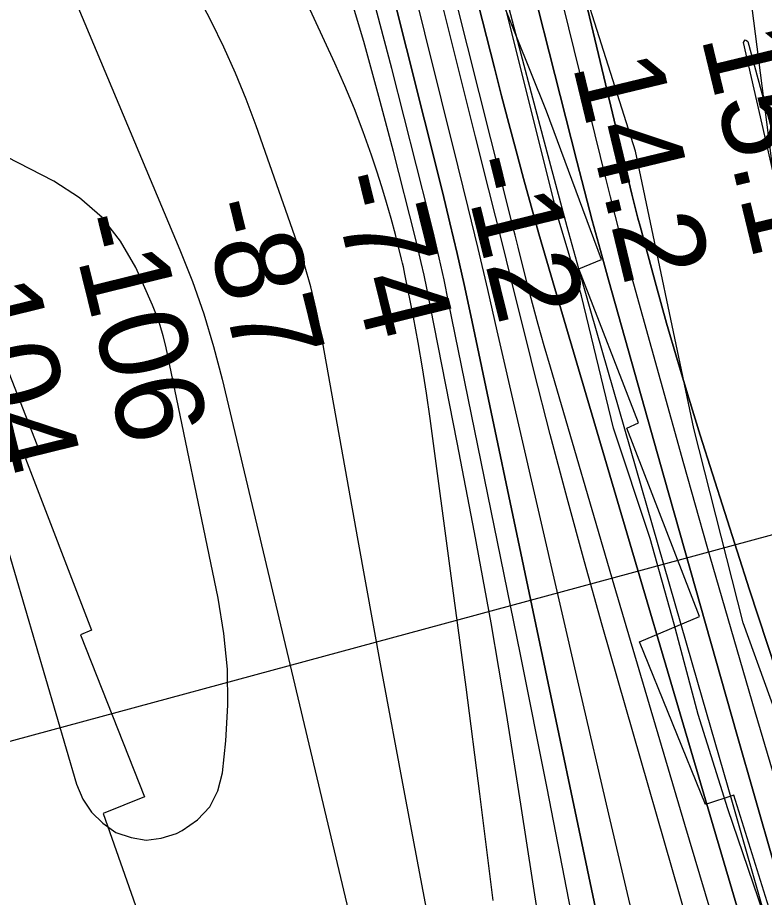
# Model space of a CAD drawing. Extents: x 3625074 to 3663148, y 511451 to 537151.
# Drawn here: x 3633772 to 3634340, y 525398 to 526067 of the extents above; entities that cross this region are included whole.
import ezdxf

# ---------------------------------------------------------------- set-up
doc = ezdxf.new("R2010")
doc.units = 0
for name, color, linetype in [('V-RIVR-EDGE', 7, 'Continuous'), ('V-RIVR-RANG', 7, 'Continuous'), ('V-RRAP-RVMT', 7, 'Continuous'), ('V-SITE-VEGE', 7, 'Continuous'), ('V-TOPO-DPTH', 7, 'Continuous'), ('V-TOPO-MAJR', 7, 'Continuous'), ('V-TOPO-MINR', 7, 'Continuous'), ('V-TOPO-WATR', 7, 'Continuous')]:
    doc.layers.add(name, color=color, linetype=linetype)

msp = doc.modelspace()

# ---------------------------------------------------------------- linework, layer by layer
at = {"layer": 'V-RIVR-EDGE'}
msp.add_lwpolyline([(3634629.991182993, 524460.1151944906), (3634608.234646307, 524582.1016773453), (3634596.0741155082, 524620.1208246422), (3634559.52585921, 524707.2184406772), (3634546.728363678, 524735.4355300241), (3634514.502502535, 524836.0024533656), (3634494.5235322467, 524933.4754583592), (3634478.779081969, 525008.8798183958), (3634453.843781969, 525084.3069047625), (3634422.18519148, 525166.490613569), (3634392.361740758, 525247.4443304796), (3634354.6016736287, 525340.0594865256), (3634312.0201196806, 525465.1610989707), (3634289.526622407, 525536.9057850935), (3634271.3146128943, 525605.5762490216), (3634253.093512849, 525670.57037306), (3634225.115807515, 525754.583161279), (3634200.855349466, 525855.1303884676), (3634183.233336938, 525914.6084875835), (3634142.5808582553, 526076.4689536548), (3634118.8816105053, 526156.1820730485), (3634109.848330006, 526219.9280241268), (3634078.9479113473, 526360.9316560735), (3634058.4637890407, 526501.9095315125)], dxfattribs=at)
at = {"layer": 'V-RIVR-RANG'}
msp.add_line((3634853.8805, 525811.2582), (3633637.8224, 525481.4057), dxfattribs=at)
at = {"layer": 'V-RRAP-RVMT'}
for p, q in [((3634174.3360000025, 525995.6650000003), (3634124.8240000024, 526118.7830000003)), ((3634215.9750000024, 525882.8590000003), (3634174.3360000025, 525995.6650000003)), ((3634198.8130000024, 525875.7080000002), (3634215.9750000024, 525882.8590000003)), ((3634244.3030000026, 525758.7010000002), (3634198.8130000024, 525875.7080000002)), ((3633738.1770000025, 525865.974), (3633789.2170000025, 525736.2120000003)), ((3634235.2500000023, 525754.659), (3634244.3030000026, 525758.7010000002)), ((3634290.5750000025, 525611.4420000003), (3634235.2500000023, 525754.659)), ((3633789.2170000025, 525736.2120000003), (3633778.2170000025, 525731.4770000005)), ((3633778.2170000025, 525731.4770000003), (3633828.5010000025, 525601.0440000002)), ((3634245.0000000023, 525592.084), (3634290.5750000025, 525611.442)), ((3633828.5010000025, 525601.0440000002), (3633820.0390000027, 525597.33)), ((3633820.0390000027, 525597.33), (3633868.6720000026, 525474.3280000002)), ((3634295.1600000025, 525468.455), (3634245.0000000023, 525592.084)), ((3634316.5940000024, 525475.5590000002), (3634295.1600000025, 525468.455)), ((3634357.0410000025, 525346.2240000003), (3634316.5940000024, 525475.5590000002)), ((3633868.6720000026, 525474.3280000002), (3633837.3060000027, 525461.6680000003)), ((3633837.3060000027, 525461.6680000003), (3633883.7420000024, 525329.056))]:
    msp.add_line(p, q, dxfattribs=at)
at = {"layer": 'V-SITE-VEGE'}
for points in [[(3634687.065, 524476.827), (3634649.735, 524660.11), (3634605.4790000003, 524779.759), (3634555.8340000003, 524933.305), (3634530.031, 525040.723), (3634492.893, 525141.773), (3634454.923, 525239.606), (3634405.982, 525379.444), (3634323.83, 525606.598), (3634286.235, 525754.412), (3634241.853, 525965.159), (3634174.904, 526176.882), (3634124.113, 526393.3200000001), (3634099.267, 526572.971), (3634115.329, 526658.526), (3634108.061, 526689.777), (3634104.3540000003, 526718.434), (3634097.452, 526761.385), (3634095.396, 526783.4990000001), (3634094.161, 526810.0700000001), (3634092.592, 526834.081)], [(3634687.575, 526005.519), (3634648.473, 526168.579), (3634619.9590000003, 526260.61), (3634604.879, 526289.939), (3634574.509, 526320.776), (3634544.0330000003, 526337.701), (3634480.162, 526353.4890000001), (3634420.4960000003, 526373.42), (3634387.119, 526375.0650000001), (3634352.248, 526362.809), (3634331.236, 526343.493), (3634321.274, 526314.356), (3634318.112, 526264.2980000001), (3634320.4080000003, 526200.2880000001), (3634325.315, 526114.002), (3634352.887, 525898.169), (3634378.375, 525774.1630000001), (3634401.474, 525701.647), (3634417.901, 525666.745), (3634449.872, 525607.468), (3634445.69, 525551.642), (3634443.734, 525530.1190000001), (3634445.657, 525438.787), (3634449.448, 525388.676)]]:
    msp.add_lwpolyline(points, dxfattribs=at)
at = {"layer": 'V-TOPO-DPTH'}
for points in [[(3634042.5112455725, 526756.7628396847), (3634239.157947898, 525932.5955670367), (3634240.6440553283, 525926.4925115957), (3634242.1677550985, 525920.3990415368), (3634243.74784338, 525914.3199495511), (3634245.365524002, 525908.2504429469), (3634257.635498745, 525863.0561127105), (3634265.5987954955, 525834.4503652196), (3634273.805238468, 525805.9162355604), (3634282.376400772, 525777.4895326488), (3634291.190709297, 525749.1344475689), (3634328.5764950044, 525631.5286750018), (3634348.757176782, 525569.9517923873), (3634369.6641888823, 525508.6297903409), (3634391.660696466, 525447.6901091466), (3634414.383534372, 525387.0053085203)], [(3633950.0118253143, 526752.3254857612), (3634134.6995920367, 526028.4479623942), (3634140.125226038, 526007.3931297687), (3634145.6180337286, 525986.3560082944), (3634151.211601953, 525965.3454535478), (3634156.8723438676, 525944.3526099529), (3634162.64872199, 525923.3915447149), (3634168.5120966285, 525902.4551363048), (3634174.5059660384, 525881.5557131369), (3634180.5868319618, 525860.6809467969), (3634331.9126573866, 525347.1711225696)], [(3634331.9126573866, 525347.1711225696), (3634180.5868319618, 525860.6809467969), (3634174.5059660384, 525881.5557131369), (3634168.5120966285, 525902.4551363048), (3634162.64872199, 525923.3915447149), (3634156.8723438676, 525944.3526099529), (3634151.211601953, 525965.3454535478), (3634145.6180337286, 525986.3560082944), (3634140.125226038, 526007.3931297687), (3634134.6995920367, 526028.4479623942), (3633950.0118253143, 526752.3254857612)], [(3634537.489518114, 524403.8780661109), (3634446.278910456, 524786.8471917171), (3634437.5902099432, 524822.5234651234), (3634428.6605505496, 524858.1380198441), (3634419.3694528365, 524893.659996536), (3634409.8373962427, 524929.1202545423), (3634400.060895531, 524964.5163349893), (3634390.199488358, 524999.8885795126), (3634380.2107214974, 525035.2250701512), (3634370.137048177, 525070.5377248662), (3634216.6852251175, 525604.8040960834), (3634203.108553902, 525653.0373433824), (3634189.874550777, 525701.3624781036), (3634177.1545497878, 525749.8254439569), (3634164.777216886, 525798.380297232), (3634160.593494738, 525815.1644532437), (3634150.5610294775, 525855.395148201), (3634140.5231487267, 525895.6244913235), (3634130.477144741, 525935.8518066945), (3634120.425725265, 525976.0777702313), (3633977.193315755, 526549.05050107)], [(3634537.489518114, 524403.8780661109), (3634446.278910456, 524786.8471917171), (3634437.5902099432, 524822.5234651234), (3634428.6605505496, 524858.1380198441), (3634419.3694528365, 524893.659996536), (3634409.8373962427, 524929.1202545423), (3634400.060895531, 524964.5163349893), (3634390.199488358, 524999.8885795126), (3634380.2107214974, 525035.2250701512), (3634370.137048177, 525070.5377248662), (3634216.6852251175, 525604.8040960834), (3634203.108553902, 525653.0373433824), (3634189.874550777, 525701.3624781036), (3634177.1545497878, 525749.8254439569), (3634164.777216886, 525798.380297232), (3634160.593494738, 525815.1644532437), (3634150.5610294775, 525855.395148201), (3634140.5231487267, 525895.6244913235), (3634130.477144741, 525935.8518066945), (3634120.425725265, 525976.0777702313), (3633977.193315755, 526549.05050107)], [(3634262.079055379, 525149.944213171), (3634116.7900778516, 525840.1981025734), (3634111.6895152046, 525863.7774672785), (3634106.414223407, 525887.3166497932), (3634100.8768378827, 525910.7955590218), (3634095.1647232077, 525934.2342860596), (3634054.2654265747, 526098.0819468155), (3634027.0815415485, 526203.1648576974), (3633998.7104048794, 526307.9153238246), (3633968.5583907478, 526412.167122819), (3633937.2191249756, 526516.0864770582)], [(3633937.2191249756, 526516.0864770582), (3633968.5583907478, 526412.167122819), (3633998.7104048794, 526307.9153238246), (3634027.0815415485, 526203.1648576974), (3634054.2654265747, 526098.0819468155), (3634095.1647232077, 525934.2342860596), (3634100.8768378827, 525910.7955590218), (3634106.414223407, 525887.3166497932), (3634111.6895152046, 525863.7774672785), (3634116.7900778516, 525840.1981025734), (3634262.079055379, 525149.944213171)], [(3634067.952483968, 526462.9600581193), (3634094.5000584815, 526360.9214654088), (3634120.761631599, 526258.8088908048), (3634146.8325371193, 526156.6469949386), (3634197.326663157, 525957.6164886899), (3634203.1675344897, 525934.968546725), (3634209.127097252, 525912.352381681), (3634215.264697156, 525889.7838820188), (3634221.5209884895, 525867.2471592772), (3634263.835408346, 525717.117720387), (3634291.399175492, 525619.5575118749), (3634319.04458836, 525522.020500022), (3634346.8124698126, 525424.5182831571), (3634374.661996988, 525327.0392629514), (3634445.898238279, 525078.2893454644), (3634454.4211323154, 525048.1193110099), (3634462.799239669, 525017.9096818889), (3634470.9601669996, 524987.6406607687), (3634478.9763076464, 524957.3320449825), (3634581.011820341, 524565.8592896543)], [(3634581.011820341, 524565.8592896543), (3634478.9763076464, 524957.3320449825), (3634470.9601669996, 524987.6406607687), (3634462.799239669, 525017.9096818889), (3634454.4211323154, 525048.1193110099), (3634445.898238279, 525078.2893454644), (3634374.661996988, 525327.0392629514), (3634346.8124698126, 525424.5182831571), (3634319.04458836, 525522.020500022), (3634291.399175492, 525619.5575118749), (3634263.835408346, 525717.117720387), (3634221.5209884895, 525867.2471592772), (3634215.264697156, 525889.7838820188), (3634209.127097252, 525912.352381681), (3634203.1675344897, 525934.968546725), (3634197.326663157, 525957.6164886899), (3634146.8325371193, 526156.6469949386), (3634120.761631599, 526258.8088908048), (3634094.5000584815, 526360.9214654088), (3634067.952483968, 526462.9600581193)], [(3633979.763743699, 526455.5846153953), (3633999.48492056, 526382.4538446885), (3634018.382317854, 526309.0934248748), (3634106.800891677, 525953.4061019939), (3634114.4517766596, 525922.2707605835), (3634121.990788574, 525891.108672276), (3634129.361990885, 525859.9064636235), (3634136.6213201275, 525828.6775080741), (3634199.2615735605, 525555.8786096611), (3634221.3420649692, 525461.0080614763), (3634243.7968997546, 525366.2273730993), (3634266.813249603, 525271.5814744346), (3634290.2039428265, 525177.0254355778), (3634321.399917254, 525052.5014958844), (3634329.5962061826, 525020.3072604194), (3634337.9562096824, 524988.1562633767), (3634346.561785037, 524956.0701239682), (3634355.331074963, 524924.0272229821), (3634445.8230962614, 524598.2667855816), (3634455.9545351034, 524560.0546633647)], [(3633979.763743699, 526455.5846153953), (3633999.48492056, 526382.4538446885), (3634018.382317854, 526309.0934248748), (3634106.800891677, 525953.4061019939), (3634114.4517766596, 525922.2707605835), (3634121.990788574, 525891.108672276), (3634129.361990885, 525859.9064636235), (3634136.6213201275, 525828.6775080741), (3634199.2615735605, 525555.8786096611), (3634221.3420649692, 525461.0080614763), (3634243.7968997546, 525366.2273730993), (3634266.813249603, 525271.5814744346), (3634290.2039428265, 525177.0254355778), (3634321.399917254, 525052.5014958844), (3634329.5962061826, 525020.3072604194), (3634337.9562096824, 524988.1562633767), (3634346.561785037, 524956.0701239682), (3634355.331074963, 524924.0272229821), (3634445.8230962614, 524598.2667855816), (3634455.9545351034, 524560.0546633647)]]:
    msp.add_lwpolyline(points, dxfattribs=at)
at = {"layer": 'V-TOPO-MAJR'}
for points in [[(3634360.13781349, 524528.3255961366), (3634349.6612511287, 524575.5144097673), (3634339.6439249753, 524622.8087088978), (3634276.1552849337, 524933.7526237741), (3634272.471377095, 524952.147203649), (3634268.87972764, 524970.5594208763), (3634265.4264657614, 524988.9980941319), (3634262.0654622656, 525007.4544047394), (3634232.235538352, 525174.8232821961), (3634213.6569180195, 525276.9063096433), (3634194.582548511, 525378.8947465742), (3634174.7645552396, 525480.7412977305), (3634154.4508127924, 525582.4932583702), (3634099.8980739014, 525850.6497292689), (3634096.380572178, 525867.3304846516), (3634092.7051090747, 525883.9751762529), (3634088.792703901, 525900.565772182), (3634084.722337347, 525917.1203043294), (3634056.585815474, 526028.1342468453), (3634037.7541264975, 526100.0065900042), (3634018.156848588, 526171.6629292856), (3633997.411187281, 526242.9952627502), (3633975.89993704, 526314.1115923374), (3633845.4561644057, 526733.1837449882)], [(3633828.2943696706, 525462.5112293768), (3633836.912880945, 525454.2656017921), (3633847.020931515, 525447.2397360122), (3633858.439385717, 525443.2256690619), (3633869.8942627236, 525441.3959493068), (3633881.403773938, 525442.8427503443), (3633892.9497079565, 525446.4738985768), (3633897.4107945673, 525448.6302213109), (3633909.0835278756, 525456.7980085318), (3633918.4657968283, 525466.5662767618), (3633924.4123692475, 525478.7352665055), (3633928.0684773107, 525492.5047372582), (3633930.481373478, 525516.7392729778), (3633931.940702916, 525544.0517679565), (3633931.743381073, 525571.2764363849), (3633929.061082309, 525598.3693649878), (3633924.7221322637, 525625.3744670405), (3633884.879602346, 525816.8374516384), (3633882.9511436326, 525824.8102945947), (3633880.6893429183, 525832.6755804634), (3633877.9275292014, 525840.3795307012), (3633874.832373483, 525847.9759238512), (3633862.032288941, 525876.7109209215), (3633850.429091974, 525896.8352346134), (3633836.5783366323, 525914.8300370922), (3633819.356243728, 525929.630572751), (3633799.8865924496, 525942.3015971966), (3633754.7338962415, 525965.4078342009)], [(3633738.2688100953, 525752.5640109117), (3633817.015504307, 525483.8815317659), (3633821.9101673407, 525472.5864996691), (3633828.2943696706, 525462.5112293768)]]:
    msp.add_lwpolyline(points, dxfattribs=at)
at = {"layer": 'V-TOPO-MINR'}
for points in [[(3634414.383534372, 525387.0053085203), (3634391.660696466, 525447.6901091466), (3634369.6641888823, 525508.6297903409), (3634348.757176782, 525569.9517923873), (3634328.5764950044, 525631.5286750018), (3634291.190709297, 525749.1344475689), (3634282.376400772, 525777.4895326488), (3634273.805238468, 525805.9162355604), (3634265.5987954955, 525834.4503652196), (3634257.635498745, 525863.0561127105), (3634245.365524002, 525908.2504429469), (3634243.74784338, 525914.3199495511), (3634242.1677550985, 525920.3990415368), (3634240.6440553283, 525926.4925115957), (3634239.157947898, 525932.5955670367), (3634042.5112455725, 526756.7628396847)], [(3634331.9126573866, 525347.1711225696), (3634180.5868319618, 525860.6809467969), (3634174.5059660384, 525881.5557131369), (3634168.5120966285, 525902.4551363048), (3634162.64872199, 525923.3915447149), (3634156.8723438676, 525944.3526099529), (3634151.211601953, 525965.3454535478), (3634145.6180337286, 525986.3560082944), (3634140.125226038, 526007.3931297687), (3634134.6995920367, 526028.4479623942), (3633950.0118253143, 526752.3254857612)], [(3634559.4046387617, 524568.5146904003), (3634550.886381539, 524602.8750054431), (3634456.814367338, 524970.2807821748), (3634451.183034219, 524991.9173057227), (3634445.4376945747, 525013.5230288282), (3634439.5213451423, 525035.0825512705), (3634433.4909891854, 525056.6112732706), (3634393.7961522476, 525196.1926500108), (3634367.78863568, 525287.4763025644), (3634341.722152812, 525378.7430829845), (3634315.567220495, 525469.9845552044), (3634289.353321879, 525561.2091552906), (3634208.0427153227, 525843.6550303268), (3634198.9529549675, 525875.6562003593), (3634190.014827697, 525907.699088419), (3634181.304150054, 525939.8045535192), (3634172.7451054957, 525971.9517366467), (3634155.1416585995, 526039.0247411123), (3634137.9219770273, 526104.7468557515), (3634120.7387599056, 526170.4784865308), (3634103.61023946, 526236.2243915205), (3634086.518183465, 526301.9798126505), (3633973.2612994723, 526738.4398211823)], [(3634306.578595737, 525362.3430872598), (3634279.50537855, 525453.2364155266), (3634252.6149915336, 525544.1840009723), (3634225.8464912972, 525635.1677578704), (3634177.2382798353, 525800.9983385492), (3634172.600348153, 525817.1216618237), (3634168.0711359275, 525833.274878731), (3634163.7050028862, 525849.4729360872), (3634159.4475893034, 525865.7008870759), (3634152.639081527, 525892.1962562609), (3634151.869824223, 525895.1995439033), (3634151.1036917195, 525898.2036258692), (3634150.342246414, 525901.208899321), (3634149.5839259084, 525904.2149670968), (3633954.9010277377, 526678.5057866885)], [(3634537.489518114, 524403.8780661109), (3634446.278910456, 524786.8471917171), (3634437.5902099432, 524822.5234651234), (3634428.6605505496, 524858.1380198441), (3634419.3694528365, 524893.659996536), (3634409.8373962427, 524929.1202545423), (3634400.060895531, 524964.5163349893), (3634390.199488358, 524999.8885795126), (3634380.2107214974, 525035.2250701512), (3634370.137048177, 525070.5377248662), (3634216.6852251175, 525604.8040960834), (3634203.108553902, 525653.0373433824), (3634189.874550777, 525701.3624781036), (3634177.1545497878, 525749.8254439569), (3634164.777216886, 525798.380297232), (3634160.593494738, 525815.1644532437), (3634150.5610294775, 525855.395148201), (3634140.5231487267, 525895.6244913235), (3634130.477144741, 525935.8518066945), (3634120.425725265, 525976.0777702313), (3633977.193315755, 526549.05050107)], [(3634262.079055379, 525149.944213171), (3634116.7900778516, 525840.1981025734), (3634111.6895152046, 525863.7774672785), (3634106.414223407, 525887.3166497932), (3634100.8768378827, 525910.7955590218), (3634095.1647232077, 525934.2342860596), (3634054.2654265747, 526098.0819468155), (3634027.0815415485, 526203.1648576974), (3633998.7104048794, 526307.9153238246), (3633968.5583907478, 526412.167122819), (3633937.2191249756, 526516.0864770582)], [(3634641.1718219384, 524445.9669333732), (3634548.0924781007, 524797.0549770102), (3634537.9576292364, 524834.9038138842), (3634527.6978793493, 524872.7184303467), (3634517.2507779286, 524910.4817161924), (3634506.6787754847, 524948.210781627), (3634495.946740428, 524985.89498874), (3634485.12623923, 525023.5536078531), (3634474.1730388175, 525061.173844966), (3634463.131372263, 525098.7684940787), (3634333.0303658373, 525538.8654415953), (3634314.6534516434, 525601.6418946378), (3634296.499036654, 525664.4819881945), (3634278.67837047, 525727.4175425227), (3634261.0802034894, 525790.4167373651), (3634233.9146907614, 525888.6712526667), (3634230.1263903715, 525902.6066467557), (3634226.4183760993, 525916.5630017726), (3634222.8307910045, 525930.5507981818), (3634219.323492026, 525944.5595555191), (3634094.967581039, 526450.5037450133)], [(3634221.8182632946, 525034.0664808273), (3634154.850500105, 525468.7324634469), (3634143.779424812, 525537.6620692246), (3634132.122737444, 525606.4886411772), (3634119.587631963, 525675.1606623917), (3634106.4669144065, 525743.7296497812), (3634083.220098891, 525861.1487235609), (3634081.2061480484, 525870.9134352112), (3634079.089236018, 525880.6549147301), (3634076.8178822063, 525890.3615460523), (3634074.443567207, 525900.0449452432), (3634058.0078676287, 525964.8467593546), (3634046.9384416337, 526006.79845963), (3634035.336142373, 526048.5967282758), (3634022.9345332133, 526090.1648494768), (3634010.000050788, 526131.5795390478), (3633973.019158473, 526246.116685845), (3633958.468095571, 526289.4215972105), (3633943.239519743, 526332.4778054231), (3633926.9946745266, 526375.1609589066), (3633910.072316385, 526417.5954092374)], [(3634084.798111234, 525379.8343498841), (3634066.4811015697, 525476.2005028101), (3634048.6308932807, 525572.6542136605), (3634031.0918859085, 525669.1662964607), (3634002.6714676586, 525827.7368742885), (3633999.1670791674, 525844.8997475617), (3633995.1202631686, 525861.9197846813), (3633990.259805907, 525878.7255675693), (3633984.8569211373, 525895.3885143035), (3633953.5938298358, 525984.4418643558), (3633946.0418543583, 526004.6324946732), (3633937.9544091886, 526024.5934160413), (3633929.0637594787, 526044.209773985), (3633919.637640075, 526063.5964229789), (3633909.7951720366, 526082.8033347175), (3633899.935086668, 526102.0011827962), (3633890.048575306, 526121.1854353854), (3633880.1444466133, 526140.3606243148), (3633829.0499449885, 526239.1168654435), (3633808.481382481, 526278.5713996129), (3633787.7500772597, 526317.9395867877), (3633766.7746579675, 526357.1782534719)], [(3633761.882893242, 526189.645245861), (3633779.2158688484, 526159.1894513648), (3633794.8372152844, 526127.8212987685), (3633809.317475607, 526095.8449074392), (3633895.673682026, 525890.1641840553), (3633905.1197620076, 525866.0123487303), (3633913.756307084, 525841.5964327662), (3633921.1785498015, 525816.784395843), (3633927.791257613, 525791.708278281), (3634034.4455042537, 525342.581464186), (3634050.211546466, 525274.3501824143), (3634065.4237475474, 525205.999160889), (3634079.8051869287, 525137.4685297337), (3634093.6327851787, 525068.8181588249), (3634113.1668588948, 524968.701198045), (3634116.8850218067, 524950.0347350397), (3634120.7006695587, 524931.3886197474), (3634124.662544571, 524912.7730260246), (3634128.721904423, 524894.177780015), (3634132.9783355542, 524875.6282869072), (3634137.399960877, 524857.1194301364), (3634142.0693774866, 524838.6715278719), (3634146.9039882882, 524820.2642619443), (3634274.132956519, 524348.7444699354)], [(3634133.835326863, 525395.365026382), (3634123.6865783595, 525476.4717013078), (3634113.180297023, 525557.5328379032), (3634102.4356604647, 525638.563615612), (3634085.8160568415, 525761.8145829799), (3634083.032161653, 525781.1690249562), (3634080.0213820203, 525800.4860514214), (3634076.6702757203, 525819.7469546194), (3634073.0922849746, 525838.9704423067), (3634066.705468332, 525871.6781494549), (3634066.127038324, 525874.5144171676), (3634065.5172130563, 525877.3436433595), (3634064.860294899, 525880.162307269), (3634064.171981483, 525882.9739296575), (3634059.4013393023, 525901.7806489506), (3634056.1707278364, 525913.9512303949), (3634052.762429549, 525926.0697158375), (3634049.087601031, 525938.1100572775), (3634045.2350856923, 525950.0983027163), (3634041.249807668, 525962.0454755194), (3634034.9780061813, 525979.8519029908), (3634028.3162342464, 525997.5036780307), (3634021.06950664, 526014.9234744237), (3634013.4328085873, 526032.1886183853), (3633950.5392632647, 526168.1989428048)], [(3634346.3556908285, 525950.176260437), (3634324.1688677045, 526047.8090210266), (3634324.6842612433, 526049.0764351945), (3634325.3520329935, 526049.730666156), (3634326.2483720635, 526049.4651223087), (3634327.2970893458, 526048.5863952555), (3634345.012625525, 525982.9667407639)]]:
    msp.add_lwpolyline(points, dxfattribs=at)
at = {"layer": 'V-TOPO-WATR'}
msp.add_lwpolyline([(3634581.011820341, 524565.8592896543), (3634478.9763076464, 524957.3320449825), (3634470.9601669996, 524987.6406607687), (3634462.799239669, 525017.9096818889), (3634454.4211323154, 525048.1193110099), (3634445.898238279, 525078.2893454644), (3634374.661996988, 525327.0392629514), (3634346.8124698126, 525424.5182831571), (3634319.04458836, 525522.020500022), (3634291.399175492, 525619.5575118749), (3634263.835408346, 525717.117720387), (3634221.5209884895, 525867.2471592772), (3634215.264697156, 525889.7838820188), (3634209.127097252, 525912.352381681), (3634203.1675344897, 525934.968546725), (3634197.326663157, 525957.6164886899), (3634146.8325371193, 526156.6469949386), (3634120.761631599, 526258.8088908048), (3634094.5000584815, 526360.9214654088), (3634067.952483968, 526462.9600581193)], dxfattribs=at)

# ---------------------------------------------------------------- texts
at = {"layer": 'V-RIVR-RANG'}
for s, height, rotation, p in [('15.1', 67, 283.55832571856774, (3634291.59750815, 526052.2573754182)), ('14.2', 67, 283.55832571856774, (3634193.88495555, 526030.887231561)), ('-12', 67.00000000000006, 283.8385, (3634108.50682683, 525956.9676364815)), ('-74', 67.00000000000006, 283.8385, (3634008.636855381, 525944.3029256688)), ('-87', 67.00000000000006, 283.8385, (3633910.660654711, 525923.9545247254)), ('-106', 67.00000000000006, 283.8385, (3633810.4762214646, 525912.5694289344)), ('-104', 67.00000000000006, 283.8385, (3633713.383313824, 525888.6353059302))]:
    msp.add_text(s, height=height, rotation=rotation, dxfattribs=at).set_placement(p)

doc.saveas('drawing.dxf')
